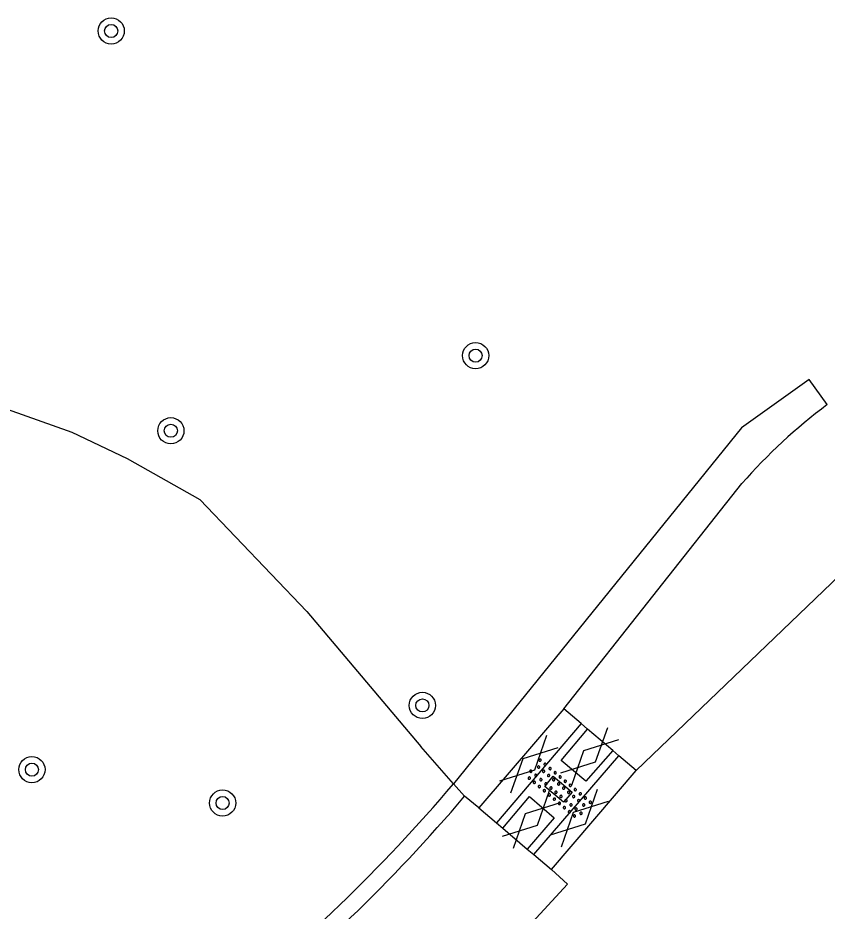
# Model space of a CAD drawing. Extents: x 131000 to 133013, y 393000 to 396501.
# Drawn here: x 131629.44 to 131654.14, y 395963.69 to 395990.95 of the extents above; entities that cross this region are included whole.
import ezdxf

# ---------------------------------------------------------------- set-up
doc = ezdxf.new("R2010")
doc.units = 0
for name, color, linetype in [('gg-knt-verharding', 7, 'Continuous'), ('gt-grn-groengrens', 7, 'Continuous'), ('gt-symb-boom', 7, 'Continuous'), ('gt-symb-gesloten verharding', 7, 'Continuous'), ('gt-symb-kolk center center', 7, 'Continuous'), ('gt-symb-overige verharding', 7, 'Continuous')]:
    doc.layers.add(name, color=color, linetype=linetype)

# ---------------------------------------------------------------- blocks, each defined once
blk = doc.blocks.new('gt0-BOOM')
at = {"layer": 'gt-symb-boom'}
for radius in [0.4, 0.2]:
    blk.add_circle((0, 0), radius, dxfattribs=at)
blk = doc.blocks.new('gt0-OVH')
at = {"layer": 'gt-symb-overige verharding'}
for points in [[(-0.972, 0.298), (-0.967, 0.308), (-0.965, 0.319), (-0.966, 0.33), (-0.971, 0.34), (-0.978, 0.348), (-0.988, 0.353), (-0.999, 0.355), (-1.01, 0.354), (-1.02, 0.349), (-1.028, 0.342), (-1.033, 0.332), (-1.035, 0.321), (-1.034, 0.31), (-1.029, 0.3), (-1.022, 0.292), (-1.012, 0.287), (-1.001, 0.285), (-0.99, 0.286), (-0.98, 0.291)], [(-0.772, 0.298), (-0.767, 0.308), (-0.765, 0.319), (-0.766, 0.33), (-0.771, 0.34), (-0.778, 0.348), (-0.788, 0.353), (-0.799, 0.355), (-0.81, 0.354), (-0.82, 0.349), (-0.828, 0.342), (-0.833, 0.332), (-0.835, 0.321), (-0.834, 0.31), (-0.829, 0.3), (-0.822, 0.292), (-0.812, 0.287), (-0.801, 0.285), (-0.79, 0.286), (-0.78, 0.291)], [(-0.572, 0.298), (-0.567, 0.308), (-0.565, 0.319), (-0.566, 0.33), (-0.571, 0.34), (-0.578, 0.348), (-0.588, 0.353), (-0.599, 0.355), (-0.61, 0.354), (-0.62, 0.349), (-0.628, 0.342), (-0.633, 0.332), (-0.635, 0.321), (-0.634, 0.31), (-0.629, 0.3), (-0.622, 0.292), (-0.612, 0.287), (-0.601, 0.285), (-0.59, 0.286), (-0.58, 0.291)], [(-0.372, 0.298), (-0.367, 0.308), (-0.365, 0.319), (-0.366, 0.33), (-0.371, 0.34), (-0.378, 0.348), (-0.388, 0.353), (-0.399, 0.355), (-0.41, 0.354), (-0.42, 0.349), (-0.428, 0.342), (-0.433, 0.332), (-0.435, 0.321), (-0.434, 0.31), (-0.429, 0.3), (-0.422, 0.292), (-0.412, 0.287), (-0.401, 0.285), (-0.39, 0.286), (-0.38, 0.291)], [(-0.172, 0.298), (-0.167, 0.308), (-0.165, 0.319), (-0.166, 0.33), (-0.171, 0.34), (-0.178, 0.348), (-0.188, 0.353), (-0.199, 0.355), (-0.21, 0.354), (-0.22, 0.349), (-0.228, 0.342), (-0.233, 0.332), (-0.235, 0.321), (-0.234, 0.31), (-0.229, 0.3), (-0.222, 0.292), (-0.212, 0.287), (-0.201, 0.285), (-0.19, 0.286), (-0.18, 0.291)], [(0.028, 0.298), (0.033, 0.308), (0.035, 0.319), (0.034, 0.33), (0.029, 0.34), (0.022, 0.348), (0.012, 0.353), (0.001, 0.355), (-0.01, 0.354), (-0.02, 0.349), (-0.028, 0.342), (-0.033, 0.332), (-0.035, 0.321), (-0.034, 0.31), (-0.029, 0.3), (-0.022, 0.292), (-0.012, 0.287), (-0.001, 0.285), (0.01, 0.286), (0.02, 0.291)], [(0.228, 0.298), (0.233, 0.308), (0.235, 0.319), (0.234, 0.33), (0.229, 0.34), (0.222, 0.348), (0.212, 0.353), (0.201, 0.355), (0.19, 0.354), (0.18, 0.349), (0.172, 0.342), (0.167, 0.332), (0.165, 0.321), (0.166, 0.31), (0.171, 0.3), (0.178, 0.292), (0.188, 0.287), (0.199, 0.285), (0.21, 0.286), (0.22, 0.291)], [(0.428, 0.298), (0.433, 0.308), (0.435, 0.319), (0.434, 0.33), (0.429, 0.34), (0.422, 0.348), (0.412, 0.353), (0.401, 0.355), (0.39, 0.354), (0.38, 0.349), (0.372, 0.342), (0.367, 0.332), (0.365, 0.321), (0.366, 0.31), (0.371, 0.3), (0.378, 0.292), (0.388, 0.287), (0.399, 0.285), (0.41, 0.286), (0.42, 0.291)], [(0.628, 0.298), (0.633, 0.308), (0.635, 0.319), (0.634, 0.33), (0.629, 0.34), (0.622, 0.348), (0.612, 0.353), (0.601, 0.355), (0.59, 0.354), (0.58, 0.349), (0.572, 0.342), (0.567, 0.332), (0.565, 0.321), (0.566, 0.31), (0.571, 0.3), (0.578, 0.292), (0.588, 0.287), (0.599, 0.285), (0.61, 0.286), (0.62, 0.291)], [(0.828, 0.298), (0.833, 0.308), (0.835, 0.319), (0.834, 0.33), (0.829, 0.34), (0.822, 0.348), (0.812, 0.353), (0.801, 0.355), (0.79, 0.354), (0.78, 0.349), (0.772, 0.342), (0.767, 0.332), (0.765, 0.321), (0.766, 0.31), (0.771, 0.3), (0.778, 0.292), (0.788, 0.287), (0.799, 0.285), (0.81, 0.286), (0.82, 0.291)], [(1.028, 0.298), (1.033, 0.308), (1.035, 0.319), (1.034, 0.33), (1.029, 0.34), (1.022, 0.348), (1.012, 0.353), (1.001, 0.355), (0.99, 0.354), (0.98, 0.349), (0.972, 0.342), (0.967, 0.332), (0.965, 0.321), (0.966, 0.31), (0.971, 0.3), (0.978, 0.292), (0.988, 0.287), (0.999, 0.285), (1.01, 0.286), (1.02, 0.291)], [(-0.872, 0.106), (-0.867, 0.116), (-0.865, 0.126), (-0.866, 0.137), (-0.871, 0.147), (-0.878, 0.156), (-0.888, 0.161), (-0.899, 0.163), (-0.91, 0.162), (-0.92, 0.157), (-0.928, 0.15), (-0.933, 0.14), (-0.935, 0.129), (-0.934, 0.118), (-0.929, 0.108), (-0.922, 0.1), (-0.912, 0.095), (-0.901, 0.092), (-0.89, 0.094), (-0.88, 0.098)], [(-0.672, 0.106), (-0.667, 0.116), (-0.665, 0.126), (-0.666, 0.137), (-0.671, 0.147), (-0.678, 0.156), (-0.688, 0.161), (-0.699, 0.163), (-0.71, 0.162), (-0.72, 0.157), (-0.728, 0.15), (-0.733, 0.14), (-0.735, 0.129), (-0.734, 0.118), (-0.729, 0.108), (-0.722, 0.1), (-0.712, 0.095), (-0.701, 0.092), (-0.69, 0.094), (-0.68, 0.098)], [(-0.472, 0.106), (-0.467, 0.116), (-0.465, 0.126), (-0.466, 0.137), (-0.471, 0.147), (-0.478, 0.156), (-0.488, 0.161), (-0.499, 0.163), (-0.51, 0.162), (-0.52, 0.157), (-0.528, 0.15), (-0.533, 0.14), (-0.535, 0.129), (-0.534, 0.118), (-0.529, 0.108), (-0.522, 0.1), (-0.512, 0.095), (-0.501, 0.092), (-0.49, 0.094), (-0.48, 0.098)], [(-0.272, 0.106), (-0.267, 0.116), (-0.265, 0.126), (-0.266, 0.137), (-0.271, 0.147), (-0.278, 0.156), (-0.288, 0.161), (-0.299, 0.163), (-0.31, 0.162), (-0.32, 0.157), (-0.328, 0.15), (-0.333, 0.14), (-0.335, 0.129), (-0.334, 0.118), (-0.329, 0.108), (-0.322, 0.1), (-0.312, 0.095), (-0.301, 0.092), (-0.29, 0.094), (-0.28, 0.098)], [(-0.072, 0.106), (-0.067, 0.116), (-0.065, 0.126), (-0.066, 0.137), (-0.071, 0.147), (-0.078, 0.156), (-0.088, 0.161), (-0.099, 0.163), (-0.11, 0.162), (-0.12, 0.157), (-0.128, 0.15), (-0.133, 0.14), (-0.135, 0.129), (-0.134, 0.118), (-0.129, 0.108), (-0.122, 0.1), (-0.112, 0.095), (-0.101, 0.092), (-0.09, 0.094), (-0.08, 0.098)], [(0.128, 0.106), (0.133, 0.116), (0.135, 0.126), (0.134, 0.137), (0.129, 0.147), (0.122, 0.156), (0.112, 0.161), (0.101, 0.163), (0.09, 0.162), (0.08, 0.157), (0.072, 0.15), (0.067, 0.14), (0.065, 0.129), (0.066, 0.118), (0.071, 0.108), (0.078, 0.1), (0.088, 0.095), (0.099, 0.092), (0.11, 0.094), (0.12, 0.098)], [(0.328, 0.106), (0.333, 0.116), (0.335, 0.126), (0.334, 0.137), (0.329, 0.147), (0.322, 0.156), (0.312, 0.161), (0.301, 0.163), (0.29, 0.162), (0.28, 0.157), (0.272, 0.15), (0.267, 0.14), (0.265, 0.129), (0.266, 0.118), (0.271, 0.108), (0.278, 0.1), (0.288, 0.095), (0.299, 0.092), (0.31, 0.094), (0.32, 0.098)], [(0.528, 0.106), (0.533, 0.116), (0.535, 0.126), (0.534, 0.137), (0.529, 0.147), (0.522, 0.156), (0.512, 0.161), (0.501, 0.163), (0.49, 0.162), (0.48, 0.157), (0.472, 0.15), (0.467, 0.14), (0.465, 0.129), (0.466, 0.118), (0.471, 0.108), (0.478, 0.1), (0.488, 0.095), (0.499, 0.092), (0.51, 0.094), (0.52, 0.098)], [(0.728, 0.106), (0.733, 0.116), (0.735, 0.126), (0.734, 0.137), (0.729, 0.147), (0.722, 0.156), (0.712, 0.161), (0.701, 0.163), (0.69, 0.162), (0.68, 0.157), (0.672, 0.15), (0.667, 0.14), (0.665, 0.129), (0.666, 0.118), (0.671, 0.108), (0.678, 0.1), (0.688, 0.095), (0.699, 0.092), (0.71, 0.094), (0.72, 0.098)], [(0.928, 0.106), (0.933, 0.116), (0.935, 0.126), (0.934, 0.137), (0.929, 0.147), (0.922, 0.156), (0.912, 0.161), (0.901, 0.163), (0.89, 0.162), (0.88, 0.157), (0.872, 0.15), (0.867, 0.14), (0.865, 0.129), (0.866, 0.118), (0.871, 0.108), (0.878, 0.1), (0.888, 0.095), (0.899, 0.092), (0.91, 0.094), (0.92, 0.098)], [(-0.972, -0.142), (-0.967, -0.132), (-0.965, -0.121), (-0.966, -0.11), (-0.971, -0.1), (-0.978, -0.092), (-0.988, -0.087), (-0.999, -0.085), (-1.01, -0.086), (-1.02, -0.091), (-1.028, -0.098), (-1.033, -0.108), (-1.035, -0.119), (-1.034, -0.13), (-1.029, -0.14), (-1.022, -0.148), (-1.012, -0.153), (-1.001, -0.155), (-0.99, -0.154), (-0.98, -0.149)], [(-0.772, -0.142), (-0.767, -0.132), (-0.765, -0.121), (-0.766, -0.11), (-0.771, -0.1), (-0.778, -0.092), (-0.788, -0.087), (-0.799, -0.085), (-0.81, -0.086), (-0.82, -0.091), (-0.828, -0.098), (-0.833, -0.108), (-0.835, -0.119), (-0.834, -0.13), (-0.829, -0.14), (-0.822, -0.148), (-0.812, -0.153), (-0.801, -0.155), (-0.79, -0.154), (-0.78, -0.149)], [(-0.572, -0.142), (-0.567, -0.132), (-0.565, -0.121), (-0.566, -0.11), (-0.571, -0.1), (-0.578, -0.092), (-0.588, -0.087), (-0.599, -0.085), (-0.61, -0.086), (-0.62, -0.091), (-0.628, -0.098), (-0.633, -0.108), (-0.635, -0.119), (-0.634, -0.13), (-0.629, -0.14), (-0.622, -0.148), (-0.612, -0.153), (-0.601, -0.155), (-0.59, -0.154), (-0.58, -0.149)], [(-0.372, -0.142), (-0.367, -0.132), (-0.365, -0.121), (-0.366, -0.11), (-0.371, -0.1), (-0.378, -0.092), (-0.388, -0.087), (-0.399, -0.085), (-0.41, -0.086), (-0.42, -0.091), (-0.428, -0.098), (-0.433, -0.108), (-0.435, -0.119), (-0.434, -0.13), (-0.429, -0.14), (-0.422, -0.148), (-0.412, -0.153), (-0.401, -0.155), (-0.39, -0.154), (-0.38, -0.149)], [(-0.172, -0.142), (-0.167, -0.132), (-0.165, -0.121), (-0.166, -0.11), (-0.171, -0.1), (-0.178, -0.092), (-0.188, -0.087), (-0.199, -0.085), (-0.21, -0.086), (-0.22, -0.091), (-0.228, -0.098), (-0.233, -0.108), (-0.235, -0.119), (-0.234, -0.13), (-0.229, -0.14), (-0.222, -0.148), (-0.212, -0.153), (-0.201, -0.155), (-0.19, -0.154), (-0.18, -0.149)], [(0.028, -0.142), (0.033, -0.132), (0.035, -0.121), (0.034, -0.11), (0.029, -0.1), (0.022, -0.092), (0.012, -0.087), (0.001, -0.085), (-0.01, -0.086), (-0.02, -0.091), (-0.028, -0.098), (-0.033, -0.108), (-0.035, -0.119), (-0.034, -0.13), (-0.029, -0.14), (-0.022, -0.148), (-0.012, -0.153), (-0.001, -0.155), (0.01, -0.154), (0.02, -0.149)], [(0.228, -0.142), (0.233, -0.132), (0.235, -0.121), (0.234, -0.11), (0.229, -0.1), (0.222, -0.092), (0.212, -0.087), (0.201, -0.085), (0.19, -0.086), (0.18, -0.091), (0.172, -0.098), (0.167, -0.108), (0.165, -0.119), (0.166, -0.13), (0.171, -0.14), (0.178, -0.148), (0.188, -0.153), (0.199, -0.155), (0.21, -0.154), (0.22, -0.149)], [(0.428, -0.142), (0.433, -0.132), (0.435, -0.121), (0.434, -0.11), (0.429, -0.1), (0.422, -0.092), (0.412, -0.087), (0.401, -0.085), (0.39, -0.086), (0.38, -0.091), (0.372, -0.098), (0.367, -0.108), (0.365, -0.119), (0.366, -0.13), (0.371, -0.14), (0.378, -0.148), (0.388, -0.153), (0.399, -0.155), (0.41, -0.154), (0.42, -0.149)], [(0.628, -0.142), (0.633, -0.132), (0.635, -0.121), (0.634, -0.11), (0.629, -0.1), (0.622, -0.092), (0.612, -0.087), (0.601, -0.085), (0.59, -0.086), (0.58, -0.091), (0.572, -0.098), (0.567, -0.108), (0.565, -0.119), (0.566, -0.13), (0.571, -0.14), (0.578, -0.148), (0.588, -0.153), (0.599, -0.155), (0.61, -0.154), (0.62, -0.149)], [(0.828, -0.142), (0.833, -0.132), (0.835, -0.121), (0.834, -0.11), (0.829, -0.1), (0.822, -0.092), (0.812, -0.087), (0.801, -0.085), (0.79, -0.086), (0.78, -0.091), (0.772, -0.098), (0.767, -0.108), (0.765, -0.119), (0.766, -0.13), (0.771, -0.14), (0.778, -0.148), (0.788, -0.153), (0.799, -0.155), (0.81, -0.154), (0.82, -0.149)], [(1.028, -0.142), (1.033, -0.132), (1.035, -0.121), (1.034, -0.11), (1.029, -0.1), (1.022, -0.092), (1.012, -0.087), (1.001, -0.085), (0.99, -0.086), (0.98, -0.091), (0.972, -0.098), (0.967, -0.108), (0.965, -0.119), (0.966, -0.13), (0.971, -0.14), (0.978, -0.148), (0.988, -0.153), (0.999, -0.155), (1.01, -0.154), (1.02, -0.149)], [(-0.872, -0.334), (-0.867, -0.324), (-0.865, -0.314), (-0.866, -0.303), (-0.871, -0.293), (-0.878, -0.284), (-0.888, -0.279), (-0.899, -0.277), (-0.91, -0.278), (-0.92, -0.283), (-0.928, -0.29), (-0.933, -0.3), (-0.935, -0.311), (-0.934, -0.322), (-0.929, -0.332), (-0.922, -0.34), (-0.912, -0.345), (-0.901, -0.348), (-0.89, -0.346), (-0.88, -0.342)], [(-0.672, -0.334), (-0.667, -0.324), (-0.665, -0.314), (-0.666, -0.303), (-0.671, -0.293), (-0.678, -0.284), (-0.688, -0.279), (-0.699, -0.277), (-0.71, -0.278), (-0.72, -0.283), (-0.728, -0.29), (-0.733, -0.3), (-0.735, -0.311), (-0.734, -0.322), (-0.729, -0.332), (-0.722, -0.34), (-0.712, -0.345), (-0.701, -0.348), (-0.69, -0.346), (-0.68, -0.342)], [(-0.472, -0.334), (-0.467, -0.324), (-0.465, -0.314), (-0.466, -0.303), (-0.471, -0.293), (-0.478, -0.284), (-0.488, -0.279), (-0.499, -0.277), (-0.51, -0.278), (-0.52, -0.283), (-0.528, -0.29), (-0.533, -0.3), (-0.535, -0.311), (-0.534, -0.322), (-0.529, -0.332), (-0.522, -0.34), (-0.512, -0.345), (-0.501, -0.348), (-0.49, -0.346), (-0.48, -0.342)], [(-0.272, -0.334), (-0.267, -0.324), (-0.265, -0.314), (-0.266, -0.303), (-0.271, -0.293), (-0.278, -0.284), (-0.288, -0.279), (-0.299, -0.277), (-0.31, -0.278), (-0.32, -0.283), (-0.328, -0.29), (-0.333, -0.3), (-0.335, -0.311), (-0.334, -0.322), (-0.329, -0.332), (-0.322, -0.34), (-0.312, -0.345), (-0.301, -0.348), (-0.29, -0.346), (-0.28, -0.342)], [(-0.072, -0.334), (-0.067, -0.324), (-0.065, -0.314), (-0.066, -0.303), (-0.071, -0.293), (-0.078, -0.284), (-0.088, -0.279), (-0.099, -0.277), (-0.11, -0.278), (-0.12, -0.283), (-0.128, -0.29), (-0.133, -0.3), (-0.135, -0.311), (-0.134, -0.322), (-0.129, -0.332), (-0.122, -0.34), (-0.112, -0.345), (-0.101, -0.348), (-0.09, -0.346), (-0.08, -0.342)], [(0.128, -0.334), (0.133, -0.324), (0.135, -0.314), (0.134, -0.303), (0.129, -0.293), (0.122, -0.284), (0.112, -0.279), (0.101, -0.277), (0.09, -0.278), (0.08, -0.283), (0.072, -0.29), (0.067, -0.3), (0.065, -0.311), (0.066, -0.322), (0.071, -0.332), (0.078, -0.34), (0.088, -0.345), (0.099, -0.348), (0.11, -0.346), (0.12, -0.342)], [(0.328, -0.334), (0.333, -0.324), (0.335, -0.314), (0.334, -0.303), (0.329, -0.293), (0.322, -0.284), (0.312, -0.279), (0.301, -0.277), (0.29, -0.278), (0.28, -0.283), (0.272, -0.29), (0.267, -0.3), (0.265, -0.311), (0.266, -0.322), (0.271, -0.332), (0.278, -0.34), (0.288, -0.345), (0.299, -0.348), (0.31, -0.346), (0.32, -0.342)], [(0.528, -0.334), (0.533, -0.324), (0.535, -0.314), (0.534, -0.303), (0.529, -0.293), (0.522, -0.284), (0.512, -0.279), (0.501, -0.277), (0.49, -0.278), (0.48, -0.283), (0.472, -0.29), (0.467, -0.3), (0.465, -0.311), (0.466, -0.322), (0.471, -0.332), (0.478, -0.34), (0.488, -0.345), (0.499, -0.348), (0.51, -0.346), (0.52, -0.342)], [(0.728, -0.334), (0.733, -0.324), (0.735, -0.314), (0.734, -0.303), (0.729, -0.293), (0.722, -0.284), (0.712, -0.279), (0.701, -0.277), (0.69, -0.278), (0.68, -0.283), (0.672, -0.29), (0.667, -0.3), (0.665, -0.311), (0.666, -0.322), (0.671, -0.332), (0.678, -0.34), (0.688, -0.345), (0.699, -0.348), (0.71, -0.346), (0.72, -0.342)], [(0.928, -0.334), (0.933, -0.324), (0.935, -0.314), (0.934, -0.303), (0.929, -0.293), (0.922, -0.284), (0.912, -0.279), (0.901, -0.277), (0.89, -0.278), (0.88, -0.283), (0.872, -0.29), (0.867, -0.3), (0.865, -0.311), (0.866, -0.322), (0.871, -0.332), (0.878, -0.34), (0.888, -0.345), (0.899, -0.348), (0.91, -0.346), (0.92, -0.342)]]:
    blk.add_lwpolyline(points, close=True, dxfattribs=at)
blk = doc.blocks.new('gt0-KOLKCC')
at = {"layer": 'gt-symb-kolk center center'}
blk.add_lwpolyline([(-0.375, 0.2), (0.375, 0.2), (0.375, -0.2), (-0.375, -0.2)], close=True, dxfattribs=at)
blk = doc.blocks.new('gt0-GESVH1')
at = {"layer": 'gt-symb-gesloten verharding'}
for p, q in [((-0.992, -0.261), (0.008, 0.239)), ((0.008, -0.261), (-0.992, 0.239)), ((0.008, 0.239), (1.008, -0.261)), ((1.008, 0.239), (0.008, -0.261))]:
    blk.add_line(p, q, dxfattribs=at)

msp = doc.modelspace()

# ---------------------------------------------------------------- linework, layer by layer
at = {"layer": 'gg-knt-verharding'}
for p, q in [((131646.103, 395969.867), (131651.539, 395976.736)), ((131656.035, 395975.388), (131648.309, 395967.975)), ((131646.103, 395969.867), (131643.512, 395966.843)), ((131646.634, 395969.412), (131646.103, 395969.867)), ((131646.634, 395969.412), (131644.048, 395966.385)), ((131646.829, 395969.244), (131646.634, 395969.412)), ((131647.594, 395968.589), (131646.829, 395969.244)), ((131647.783, 395968.426), (131647.594, 395968.589)), ((131645.185, 395965.415), (131647.783, 395968.426)), ((131648.309, 395967.975), (131647.783, 395968.426)), ((131645.722, 395964.956), (131648.309, 395967.975)), ((131643.512, 395966.843), (131643.075, 395967.194)), ((131643.512, 395966.843), (131644.048, 395966.385)), ((131644.048, 395966.385), (131644.24, 395966.221)), ((131644.24, 395966.221), (131644.987, 395965.583)), ((131644.987, 395965.583), (131645.185, 395965.415)), ((131645.185, 395965.415), (131645.722, 395964.956))]:
    msp.add_line(p, q, dxfattribs=at)
for points in [[(131647.594, 395968.589), (131646.771, 395967.65), (131646.021, 395968.288), (131646.829, 395969.244)], [(131644.24, 395966.221), (131645.056, 395967.184), (131645.805, 395966.536), (131644.987, 395965.583)], [(131645.722, 395964.956), (131646.211, 395964.506), (131644.313, 395962.444), (131643.069, 395961.195), (131641.804, 395959.976)]]:
    msp.add_lwpolyline(points, dxfattribs=at)
for centre, radius, start, end in [((131664.316, 395965.566), 16.971, 126.8421, 138.8396), ((131603.316, 396001.071), 52.235, 308.4067, 319.5671)]:
    msp.add_arc(centre, radius, start, end, dxfattribs=at)
at = {"layer": 'gt-grn-groengrens'}
for p, q in [((131642.74, 395967.575), (131641.742, 395968.711)), ((131643.075, 395967.194), (131642.74, 395967.575))]:
    msp.add_line(p, q, dxfattribs=at)
for points in [[(131611.773, 395979.414), (131613.355, 395980.757), (131614.522, 395981.557), (131616.364, 395982.232), (131616.891, 395982.351), (131620.92, 395982.007), (131627.267, 395979.657), (131631.081, 395978.303), (131632.775, 395977.505), (131634.997, 395976.253), (131638.262, 395972.836), (131641.742, 395968.711)], [(131654.14, 395979.148), (131653.589, 395979.917), (131651.525, 395978.436), (131642.74, 395967.575)]]:
    msp.add_lwpolyline(points, dxfattribs=at)
msp.add_arc((131603.06, 396001.39), 52.134, 308.4, 319.5624, dxfattribs=at)

# ---------------------------------------------------------------- block references
at = {"layer": 'gt-symb-boom'}
for p in [(131632.287, 395990.553), (131643.41, 395980.643), (131634.108, 395978.35), (131641.785, 395969.966), (131629.867, 395968.006), (131635.688, 395966.987)]:
    msp.add_blockref('gt0-BOOM', p, dxfattribs=at)
at = {"layer": 'gt-symb-gesloten verharding'}
for p, rotation in [((131646.877, 395968.414), 44.068772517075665), ((131645.019, 395968.171), 44.027604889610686), ((131645.097, 395966.486), 44.02760489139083), ((131646.562, 395966.526), 44.06877251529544)]:
    msp.add_blockref('gt0-GESVH1', p, dxfattribs=dict(at, rotation=rotation))
at = {"layer": 'gt-symb-kolk center center', "rotation": -39.967049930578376}
msp.add_blockref('gt0-KOLKCC', (131645.939, 395967.408), dxfattribs=at)
at = {"layer": 'gt-symb-overige verharding', "rotation": -39.967049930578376}
msp.add_blockref('gt0-OVH', (131645.939, 395967.408), dxfattribs=at)

doc.saveas('drawing.dxf')
